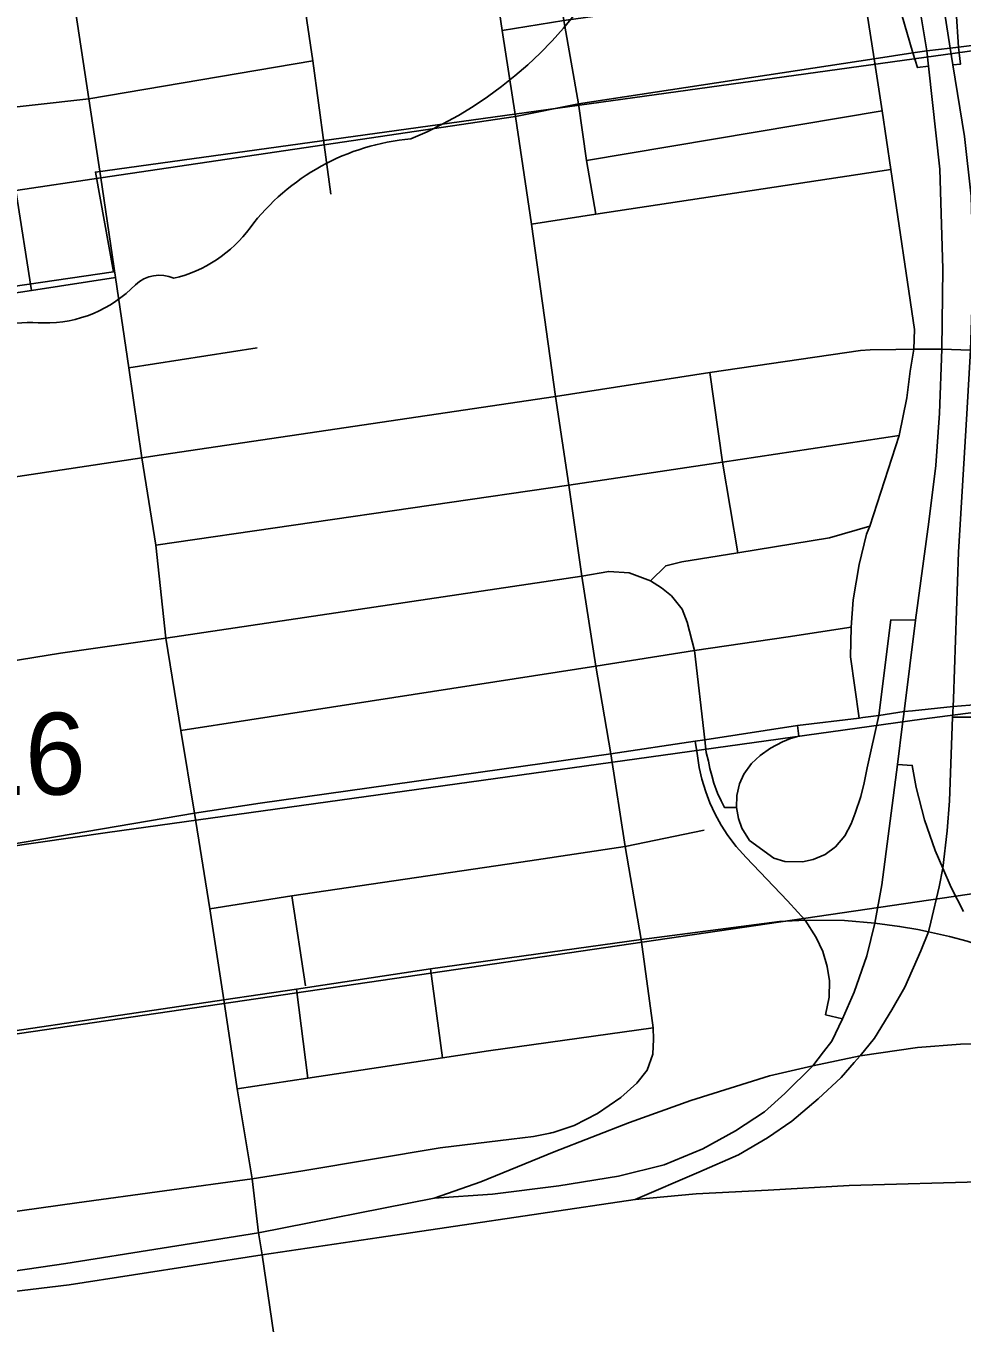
# Model space of a CAD drawing. Extents: x 114604 to 551442, y 316898 to 567001.
# Drawn here: x 208463 to 210988, y 383793 to 387293 of the extents above; entities that cross this region are included whole.
import ezdxf

# ---------------------------------------------------------------- set-up
doc = ezdxf.new("R2010")
doc.units = 0
for name, color, linetype in [('GE_P_Alignment_1000_Bearings', 7, 'Continuous'), ('GE_P_Alignment_100_Cardinal_Points', 7, 'Continuous'), ('GE_P_Alignment_500_Cardinal_Points', 7, 'Continuous'), ('GE_P_Alignment_500_Curve_Data', 7, 'Continuous'), ('GE_P_Alignment_500_Stations', 7, 'Continuous'), ('PV_X_Curb', 7, 'Continuous')]:
    doc.layers.add(name, color=color, linetype=linetype)

msp = doc.modelspace()

# ---------------------------------------------------------------- linework, layer by layer
at = {"layer": 'GE_P_Alignment_1000_Bearings'}
for points in [[(207222, 386414), (208698.9, 386629.1), (208650.5, 386898.4), (211177.1, 387248.6), (211229.4, 387279), (216748.8, 387026), (216763.5, 387056.1), (217751.3, 387021.3)], [(211122.4, 385454.1), (210880.2, 385422.7), (208683.2, 385117), (207460.1, 384940)], [(207537.6, 384440.8), (211069.4, 384959.5), (211100.1, 384958.8)]]:
    msp.add_lwpolyline(points, dxfattribs=at)
at = {"layer": 'GE_P_Alignment_100_Cardinal_Points'}
for p, q in [((209975.6, 386930.2), (210772.9, 387063.9)), ((208477.7, 386578.9), (208435.9, 386849.3)), ((208740.5, 386370.4), (209086.9, 386424.4)), ((209217.2, 384703), (209180.3, 384946.2)), ((209586.9, 384508.4), (209554, 384748.6)), ((209223.7, 384454.1), (209192.7, 384694.1))]:
    msp.add_line(p, q, dxfattribs=at)
for points in [[(209963, 385808.6), (209927.6, 386054), (209891.6, 386293.1), (209826.4, 386758.1), (209783.5, 387048.6), (209747.9, 387280.3), (209710, 387536.1), (209645.5, 387950.1), (209615.5, 388161.4), (209589.3, 388332.3), (209557.4, 388538.9), (209527.7, 388736.1), (209472.8, 389064.4), (209448.3, 389221.5)], [(210000.4, 386785), (209975.6, 386930.2), (209953.2, 387082.9), (209914.4, 387307.9), (209874.2, 387560.8)], [(209285.9, 386839.2), (209267.7, 386972.3), (209236.7, 387198.5), (209198, 387459.3)], [(210751.1, 387204.2), (210718, 387418.2), (210716.1, 387430)], [(209747.9, 387280.3), (209914.4, 387307.9), (210474.2, 387386.1)], [(208840.6, 385640.7), (208813.1, 385891.6), (208776, 386127.7), (208740.5, 386370.4), (208704.8, 386614.4), (208664.8, 386883.3), (208632.9, 387096.5), (208591.5, 387369.3)], [(208664.8, 386883.3), (209267.7, 386972.3), (209783.5, 387048.6), (209953.2, 387082.9), (210751.1, 387204.2), (210855.1, 387220.1), (210892.9, 387225.7), (210956.1, 387232.9), (210978.5, 387235.6), (211014.3, 387240.4), (211070.4, 387248.8), (211229.4, 387276.4)], [(206691.3, 386817.7), (206935, 386853.3), (207180.4, 386888.9), (207418.9, 386925.3), (207707.4, 386966.8), (208173.6, 387044.6), (208632.9, 387096.5), (209236.7, 387198.5)], [(210711.1, 385425.2), (210687.1, 385590.2), (210689, 385670.5), (210694.2, 385744.1), (210710.9, 385840.2), (210730.3, 385921.9), (210739.8, 385943.1), (210818.8, 386188), (210838.9, 386289.7), (210848.2, 386361.8), (210858.4, 386420.7), (210860.2, 386473.5), (210796.1, 386905.3), (210772.9, 387063.9), (210751.1, 387204.2)], [(207215, 386665.2), (207454.4, 386699.9), (207739.6, 386743.4), (208209.7, 386814.4), (208435.9, 386849.3), (208664.8, 386883.3)], [(209826.4, 386758.1), (210000.4, 386785), (210796.1, 386905.3)], [(205995, 386204.1), (206020.1, 386208.1), (206766.9, 386321.6), (207011.5, 386357.3), (207252.6, 386393.7), (207498, 386431.1), (207779.7, 386475.7), (208251.8, 386545.1), (208477.7, 386578.9), (208704.8, 386614.4)], [(208829.1, 386135.6), (209891.6, 386293.1), (210307.8, 386357.4), (210714.4, 386417.1), (210740.7, 386419), (210809.4, 386419.5), (210858.4, 386420.7)], [(210858.4, 386420.7), (210933.8, 386420.4), (211011, 386418.4), (211175.7, 386412.8)], [(210383.7, 385871.3), (210342.1, 386116.3), (210307.8, 386357.4)], [(208813.1, 385891.6), (209927.6, 386054), (210342.1, 386116.3), (210818.8, 386188)], [(207324.7, 385908.1), (207856.6, 385989.2), (208327, 386059.8), (208776, 386127.7), (208829.1, 386135.6)], [(210739.8, 385943.1), (210630.6, 385911.8), (210383.7, 385871.3), (210232.8, 385847.2), (210189, 385836.4), (210147.7, 385795.8)], [(210147.7, 385795.8), (210090.3, 385817), (210035.4, 385821.1), (209963, 385808.6), (208840.6, 385640.7)], [(210155.3, 384589.2), (210122.9, 384827.8), (210079.6, 385078.7), (210040.7, 385329.2), (210000.4, 385565), (209963, 385808.6)], [(210294.6, 385366.7), (210266.8, 385607.9), (210246.4, 385683.8), (210233.7, 385719.3), (210204.9, 385755.2), (210177.9, 385776.9), (210147.7, 385795.8)], [(208881.1, 385391.9), (209067.1, 385420.6), (210000.4, 385565), (210266.8, 385607.9), (210519.2, 385645), (210689, 385670.5)], [(208840.6, 385640.7), (208555.9, 385600.3), (207930.2, 385499.3), (207571.2, 385444.7), (207402, 385419.9), (207352.3, 385412.2)], [(208917.4, 385168.8), (208881.1, 385391.9), (208840.6, 385640.7)], [(210854.3, 385445), (210964.7, 385456.3), (211032, 385462.1)], [(210268.7, 385363.1), (210294.6, 385366.7), (210544.1, 385405.3), (210711.1, 385425.2), (210720.7, 385426.5)], [(210720.7, 385426.5), (210764.2, 385432.4), (210832.2, 385442.7), (210854.3, 385445)], [(208917.4, 385168.8), (209094.7, 385196.1), (210040.7, 385329.2), (210268.7, 385363.1)], [(207473.2, 384934.3), (207641.6, 384959.9), (208003.2, 385012.8), (208917.4, 385168.8)], [(209183.2, 383412.7), (209100.2, 383977.1), (209090.5, 384036.5), (209073, 384182.6), (209032.8, 384425.4), (208996.9, 384665.3), (208959.4, 384910.5), (208917.4, 385168.8)], [(208959.4, 384910.5), (209180.3, 384946.2), (209822.3, 385040), (210079.6, 385078.7), (210292.2, 385123.3)], [(207551.2, 384454.8), (207712.8, 384473.1), (208074.4, 384528.1), (208996.9, 384665.3), (209192.7, 384694.1), (209554, 384748.6), (210122.9, 384827.8)], [(209032.8, 384425.4), (209223.7, 384454.1), (209586.9, 384508.4), (209710.6, 384527.3), (210155.3, 384589.2)], [(209877.4, 384305.7), (209879.9, 384306.1), (209885.3, 384307.2), (209941.6, 384326.1), (210005.3, 384358.8), (210068, 384401.9), (210111.3, 384440.6), (210138.6, 384475.3), (210154.4, 384518.1), (210156, 384558.9), (210155.3, 384589.2)], [(209073, 384182.6), (209210.3, 384204), (209580.9, 384266.2), (209773.1, 384289.3), (209831.8, 384296.8), (209877.4, 384305.7)], [(208150.7, 384054.6), (208600, 384117.6), (209073, 384182.6)]]:
    msp.add_lwpolyline(points, dxfattribs=at)
at = {"layer": 'GE_P_Alignment_500_Cardinal_Points'}
for points in [[(210963.2, 387187.9), (210984.5, 387190), (210978.5, 387235.6), (210947.2, 387722.2), (210861.6, 388647.7), (210857, 388746.4), (210848.6, 388929.7), (210848.6, 389058.9), (210850, 389322.2), (210851.1, 389403.9)], [(210713.8, 387688.9), (210718.7, 387645.3), (210772, 387478.9), (210825.2, 387325.3), (210855.1, 387220.1), (210868, 387180.6), (210897.7, 387184.7)], [(210863.1, 385689.6), (210796.1, 385690.4), (210764.2, 385432.4), (210732.1, 385291.2), (210724.4, 385250.8), (210714.9, 385213.6), (210700.4, 385168.9), (210689.2, 385140.3), (210672.5, 385107.7), (210647.2, 385078.1), (210619.4, 385057.7), (210586.9, 385043.4), (210557.6, 385037.2), (210510.1, 385038.8), (210480.2, 385047.4), (210415.2, 385095.1), (210394.3, 385128.5), (210384.8, 385154.3), (210380, 385183.8), (210380.6, 385216.1), (210387.9, 385247.6), (210399.8, 385274.2), (210420.6, 385303.1), (210443.8, 385324.7), (210471.3, 385344.3), (210503.6, 385361.4), (210525.9, 385370.1), (210548, 385376.5), (210544.1, 385405.3)], [(211016.7, 385427.8), (210962.9, 385427.4)], [(210268.7, 385363.1), (210274, 385329.9), (210279.4, 385292.3), (210286.4, 385260.4), (210296.7, 385226.3), (210308.1, 385196.3), (210322.2, 385165.7), (210338.3, 385136.7), (210356.7, 385108.4), (210379.2, 385079), (210406.1, 385049.2), (210517.4, 384932.3), (210545.3, 384901.9), (210565.1, 384880.1), (210595.1, 384833.7), (210612.5, 384795.9), (210624.8, 384755.4), (210630.8, 384716.2), (210629.9, 384672.6), (210620.2, 384624.7), (210665.8, 384613.6)], [(210380, 385183.8), (210347.1, 385184.5), (210338.3, 385201.7), (210328.9, 385222.8), (210319, 385249.8), (210312.9, 385270.1), (210308.2, 385289.7), (210304.5, 385309.2), (210297.8, 385332.8), (210294.6, 385366.7)], [(210813.9, 385299.7), (210854.1, 385297.8), (210864.3, 385238), (210887.2, 385151.2), (210916.1, 385068.5), (210936.3, 385020.6), (210958.6, 384967.8), (210992, 384903.9)], [(212004.3, 384362.5), (212010, 384376.5), (211956.2, 384398.5), (211878.7, 384434), (211796.2, 384477.3), (211657.5, 384565.4), (211613, 384592.3), (211565.3, 384620.4), (211510.6, 384650.4), (211434.6, 384682.2), (211096.4, 384792.5), (211052.5, 384806.8), (211001.7, 384823.4), (210954.1, 384835.7), (210897.4, 384848.4), (210869.1, 384854.7), (210819.7, 384863.2), (210753.4, 384872), (210670.8, 384879.2), (210565.1, 384880.1), (210496.1, 384876.1), (210144.6, 384830.6), (210122.9, 384827.8)]]:
    msp.add_lwpolyline(points, dxfattribs=at)
at = {"layer": 'GE_P_Alignment_500_Curve_Data'}
for centre, radius, start, end in [((209073.7, 388009.8), 1107.9, 292.7226, 9.3995), ((209552.6, 386383.3), 606.8, 94.8168, 142.9904), ((208779.7, 386960.5), 357.9, 283.2869, 323.6908), ((208823.4, 386525), 95.3, 66.1654, 133.0621), ((208515.2, 386829.8), 338.4, 269.1907, 315.9629), ((208475, 385970.8), 521.8, 86.1088, 111.6236)]:
    msp.add_arc(centre, radius, start, end, dxfattribs=at)
at = {"layer": 'GE_P_Alignment_500_Stations'}
for points in [[(210965.4, 385477.1), (210978.6, 385873.2), (211001, 386246), (211011, 386418.4), (211018.4, 386636.5), (211013.1, 386833.7), (210994.9, 386994.7), (210963.2, 387187.9), (210956.1, 387232.9), (210881.2, 387712.4), (210847, 387931.2)], [(210828, 385409.7), (210832.2, 385442.7), (210863.1, 385689.6), (210899.1, 385955.3), (210917.5, 386107.1), (210927.9, 386248.1), (210933.8, 386420.4), (210936.1, 386637.7), (210928.6, 386906.5), (210897.7, 387184.7), (210892.9, 387225.7), (210860.2, 387426.4)], [(210962.9, 385427.4), (210964.7, 385456.3), (210965.4, 385477.1)], [(210697.5, 384495.7), (210713.1, 384513.6), (210751.9, 384561.6), (210799, 384638.2), (210833.9, 384699.5), (210876.7, 384797.1), (210897.4, 384848.4), (210904.4, 384874.7), (210926.7, 384970.2), (210936.3, 385020.6), (210948.2, 385121), (210954.3, 385202.5), (210962.9, 385427.4)], [(210614.5, 384524.4), (210637.1, 384553.6), (210665.8, 384613.6), (210697.3, 384686.1), (210731.3, 384783.6), (210753.4, 384872), (210771.6, 384975.7), (210813.9, 385299.7), (210828, 385409.7)], [(207643, 383817.5), (208570.8, 383953.4), (209090.5, 384036.5), (209564.5, 384129.7), (209690.6, 384174.3), (209888.4, 384254.8), (210090.9, 384334.2), (210257, 384393.3), (210469.1, 384459.8), (210585.4, 384486.9), (210713.1, 384513.6), (210868.4, 384536.5), (210984.5, 384545.4), (211083.6, 384548.1)], [(209564.5, 384129.7), (209721.4, 384141.2), (209900.5, 384163.4), (210061.6, 384189.5), (210185, 384219.6), (210288.9, 384263.4), (210377.3, 384311.5), (210455.4, 384363.3), (210510, 384412.1), (210585.4, 384486.9), (210614.5, 384524.4)], [(210106.9, 384126.7), (210278.5, 384200.5), (210385.2, 384246.9), (210463.3, 384293), (210529.1, 384337.6), (210600.4, 384398), (210662.5, 384455.4), (210697.5, 384495.7)], [(210106.9, 384126.7), (210270.6, 384141.8), (210464.9, 384151.7), (210684.1, 384164.6), (211066.3, 384174.7), (211447.4, 384173.2), (211872.6, 384159.4), (211919.6, 384156.9)], [(209415.6, 384023.7), (209597.9, 384050.6), (210106.9, 384126.7)], [(207838.8, 383795.5), (207933.5, 383808.5), (208266.1, 383858), (208579.7, 383895.8), (209100.2, 383977.1), (209415.6, 384023.7)]]:
    msp.add_lwpolyline(points, dxfattribs=at)

# ---------------------------------------------------------------- texts
at = {"layer": 'PV_X_Curb'}
msp.add_text('16', height=221.01, rotation=0.4137, dxfattribs=at).set_placement((208296.6, 385217))

doc.saveas('drawing.dxf')
